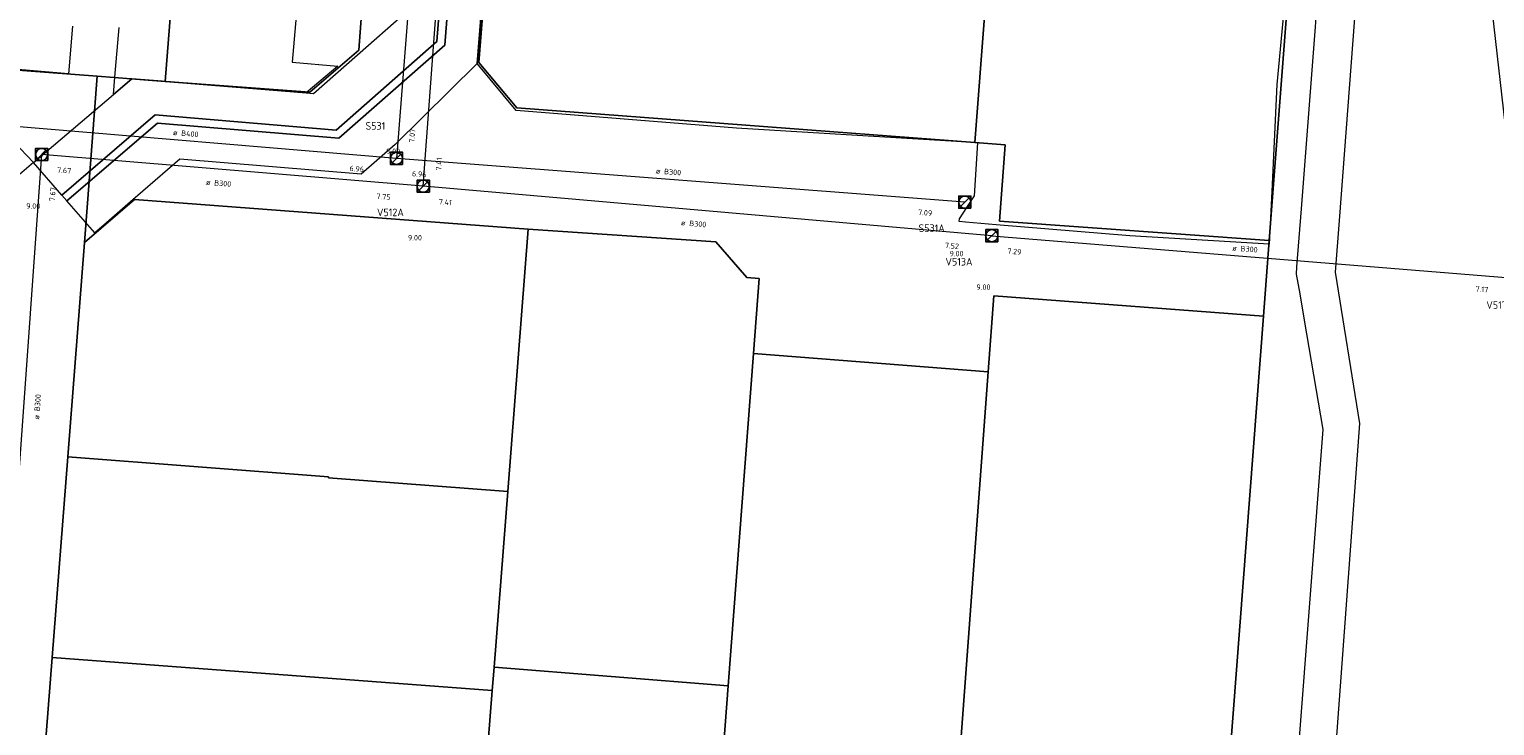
# Model space of a CAD drawing. Header units: metres. Extents: x 163628 to 167855, y 402678 to 405435.
# Tile 331 of 656: x 166848 to 166944, y 404324 to 404369. Entities that reach past the tile are written whole.
import ezdxf

# ---------------------------------------------------------------- set-up
doc = ezdxf.new("R2010")
doc.units = ezdxf.units.M
doc.layers.get('0').update_dxf_attribs({"lineweight": 25})
for name, color, linetype, lineweight in [('X-CA190022.004-UO-BGT_Ondergrond$0$GE_314_WGDRijbaanLokaleweg_Vlak_GEM', 253, 'Continuous', 9), ('X-CA190022.004-UO-BGT_Ondergrond$0$GE_316_WGDFietspad_Vlak_GEM', 253, 'Continuous', 9), ('X-CA190022.004-UO-BGT_Ondergrond$0$GE_317_WGDVoetpad_Vlak_GEM', 253, 'Continuous', 9), ('X-CA190022.004-UO-BGT_Ondergrond$0$GE_401_OTDErf_Vlak_GEM', 253, 'Continuous', 9), ('X-CA190022.004-UO-KAD_Percelen$0$B-WE-KG-GRENS_PERCEEL-GV', 150, 'Continuous', 9), ('X-CA190022.004-UO-WHM_Riolering gemeente_NLCS_v0.2$0$B-WE-RI-BOB-T18', 214, 'Continuous', 15), ('X-CA190022.004-UO-WHM_Riolering gemeente_NLCS_v0.2$0$B-WE-RI-DIAMETER-T18', 214, 'Continuous', 15), ('X-CA190022.004-UO-WHM_Riolering gemeente_NLCS_v0.2$0$B-WE-RI-HWA_TRANSPORTLEIDING-G', 214, 'X-CA190022.004-UO-WHM_Riolering gemeente_NLCS_v0.2$0$1-200 HEMELWATER', 15), ('X-CA190022.004-UO-WHM_Riolering gemeente_NLCS_v0.2$0$B-WE-RI-PUT-S', 214, 'Continuous', 15), ('X-CA190022.004-UO-WHM_Riolering gemeente_NLCS_v0.2$0$B-WE-RI-PUTDEKSELHOOGTE-T18', 214, 'Continuous', 15), ('X-CA190022.004-UO-WHM_Riolering gemeente_NLCS_v0.2$0$B-WE-RI-PUTNUMMER-T25', 214, 'Continuous', 15), ('X-CA190022.004-UO-WHM_Riolering gemeente_NLCS_v0.2$0$B-WE-RI-VWA_TRANSPORTLEIDING-G', 214, 'X-CA190022.004-UO-WHM_Riolering gemeente_NLCS_v0.2$0$1-200 VUILWATER', 15)]:
    doc.layers.add(name, color=color, linetype=linetype, lineweight=lineweight)
doc.styles.add('X-CA190022.004-UO-WHM_Riolering gemeente_NLCS_v0.2$0$NLCS-ISO', font='NLCS-ISO.ttf')
doc.styles.add('X-CA190022.004-UO-WHM_Riolering gemeente_NLCS_v0.2$0$NLCS-ISO-M200-T18', font='NLCS-ISO.ttf', dxfattribs={"height": 0.36})
doc.styles.add('X-CA190022.004-UO-WHM_Riolering gemeente_NLCS_v0.2$0$NLCS-ISO-M200-T25', font='NLCS-ISO.ttf', dxfattribs={"height": 0.5})
doc.linetypes.add('X-CA190022.004-UO-WHM_Riolering gemeente_NLCS_v0.2$0$1-200 HEMELWATER', pattern='A,1.5,-0.6,["HWA",X-CA190022.004-UO-WHM_Riolering gemeente_NLCS_v0.2$0$NLCS-ISO,S=0.24,R=0,X=-0.5,Y=-0.12],-0.3', length=2.4)
doc.linetypes.add('X-CA190022.004-UO-WHM_Riolering gemeente_NLCS_v0.2$0$1-200 VUILWATER', pattern='A,1.5,-0.6,["DWA",X-CA190022.004-UO-WHM_Riolering gemeente_NLCS_v0.2$0$NLCS-ISO,S=0.24,R=0,X=-0.5,Y=-0.12],-0.3', length=2.4)

# ---------------------------------------------------------------- blocks, each defined once
blk = doc.blocks.new('X-CA190022.004-UO-WHM_Riolering gemeente_NLCS_v0.2$0$B-SRI-PUT_BETON-SO')
blk.add_line((-1.41, -1.41), (1.41, 1.41))
at = {"lineweight": -3, "flags": 128}
blk.add_lwpolyline([(2, -2), (2, 2), (-2, 2), (-2, -2)], close=True, dxfattribs=at)
at = {"lineweight": -3}
blk.add_circle((0, 0), 2, dxfattribs=at)

msp = doc.modelspace()

# ---------------------------------------------------------------- linework, layer by layer
at = {"layer": 'X-CA190022.004-UO-BGT_Ondergrond$0$GE_314_WGDRijbaanLokaleweg_Vlak_GEM', "flags": 128}
for points in [[(166909.098, 404445.827), (166907.5, 404425.529), (166901.47, 404420.439), (166886.257, 404421.645), (166875.668, 404412.446), (166873.647, 404386.773), (166876.498, 404383.556), (166875.319, 404368.279), (166868.356, 404362.155), (166856.414, 404363.156), (166850.466, 404358.031), (166850.13, 404358.417), (166856.26, 404363.7), (166868.166, 404362.693), (166874.796, 404368.524), (166875.956, 404383.379), (166873.099, 404386.616), (166875.176, 404412.693), (166886.076, 404422.183), (166901.281, 404420.969), (166906.993, 404425.796), (166908.578, 404445.864), (166909.098, 404445.827)], [(166878.84, 404384.22), (166877.45, 404367.07), (166872.05, 404361.75), (166869.81, 404359.8), (166857.89, 404360.79), (166854.641, 404357.968), (166852.888, 404356.445), (166852.293, 404355.928), (166850.466, 404358.031), (166856.414, 404363.156), (166868.356, 404362.155), (166875.319, 404368.279), (166876.498, 404383.556)], [(166875.956, 404383.379), (166874.796, 404368.524), (166868.166, 404362.693), (166856.26, 404363.7), (166850.13, 404358.417), (166848.26, 404360.57), (166853.523, 404365.044), (166854.73, 404366.07), (166856.723, 404365.91), (166866.208, 404365.149), (166866.69, 404365.11), (166869.583, 404367.655), (166872.67, 404370.37)]]:
    msp.add_lwpolyline(points, dxfattribs=at)
at = {"layer": 'X-CA190022.004-UO-BGT_Ondergrond$0$GE_316_WGDFietspad_Vlak_GEM', "flags": 128}
for points in [[(166929.816, 404300.148), (166933.1, 404342.99), (166931.88, 404350.198), (166931.59, 404351.91), (166931.353, 404353.214), (166931.38, 404353.7), (166931.672, 404357.503), (166933.535, 404381.8), (166933.73, 404384.345), (166934.507, 404394.469), (166934.585, 404395.482), (166938.62, 404448.09), (166938.776, 404450.043), (166941.267, 404449.862), (166941.17, 404447.9), (166939.45, 404425.86), (166939.35, 404424.29), (166936.44, 404386.68), (166936.17, 404383.4), (166934.156, 404356.736), (166933.9, 404353.35), (166935.49, 404343.39)], [(166935.49, 404343.39), (166932.365, 404300.786)]]:
    msp.add_lwpolyline(points, dxfattribs=at)
at = {"layer": 'X-CA190022.004-UO-BGT_Ondergrond$0$GE_317_WGDVoetpad_Vlak_GEM', "flags": 128}
msp.add_lwpolyline([(166849.67, 404454.64), (166843.138, 404367.031), (166843.06, 404365.99), (166848.26, 404360.57), (166846.89, 404359.37), (166841.107, 404365.391), (166846.13, 404432.652), (166847.917, 404456.588), (166847.93, 404456.76), (166849.818, 404456.619), (166849.67, 404454.64)], dxfattribs=at)
at = {"layer": 'X-CA190022.004-UO-BGT_Ondergrond$0$GE_401_OTDErf_Vlak_GEM', "flags": 128}
for points in [[(166931.513, 404381.059), (166930.065, 404365.687), (166929.721, 404358.66), (166929.551, 404355.181), (166920.39, 404355.74), (166911.584, 404356.468), (166909.579, 404356.634), (166909.149, 404356.669), (166909.17, 404356.865), (166909.653, 404357.594), (166910.165, 404358.368), (166910.379, 404361.851), (166908.64, 404361.956), (166901.01, 404362.417), (166894.51, 404362.81), (166893.708, 404362.875), (166880.02, 404363.99), (166877.45, 404367.07), (166878.84, 404384.22)], [(166865.922, 404374.493), (166865.282, 404367.166), (166868.294, 404366.903), (166866.208, 404365.149), (166856.723, 404365.91), (166854.73, 404366.07), (166853.523, 404365.044), (166853.619, 404366.166), (166853.621, 404366.166), (166853.898, 404369.44)], [(166850.828, 404369.525), (166850.558, 404366.396), (166843.138, 404367.031)]]:
    msp.add_lwpolyline(points, dxfattribs=at)
at = {"layer": 'X-CA190022.004-UO-KAD_Percelen$0$B-WE-KG-GRENS_PERCEEL-GV', "flags": 128}
for points in [[(166947.54, 404447.35), (166937.14, 404457.64), (166936.542, 404446.499), (166935.435, 404432.056), (166934.215, 404416.13), (166933.169, 404402.481), (166932.232, 404390.251), (166929.562, 404355.423), (166929.181, 404350.447), (166926.275, 404312.523)], [(166870.442, 404378.346), (166869.662, 404367.953), (166866.434, 404365.181), (166856.923, 404365.9), (166852.459, 404366.237), (166851.61, 404355.288), (166854.905, 404358.125), (166880.815, 404356.17), (166893.161, 404355.352), (166895.198, 404352.998), (166895.997, 404352.938), (166895.622, 404347.985), (166911.066, 404346.795), (166911.437, 404351.781), (166929.181, 404350.447), (166929.562, 404355.423), (166911.803, 404356.707), (166912.176, 404361.726), (166910.182, 404361.877), (166880.056, 404364.151), (166877.56, 404367.146), (166878.675, 404381.273)], [(166847.603, 404303.619), (166848.467, 404314.766), (166849.493, 404327.984), (166850.518, 404341.203), (166851.61, 404355.288), (166852.459, 404366.237), (166843.166, 404366.939)]]:
    msp.add_lwpolyline(points, dxfattribs=at)
for points in [[(166910.182, 404361.877), (166912.176, 404361.726), (166911.803, 404356.707), (166929.562, 404355.423), (166932.232, 404390.251), (166907.279, 404392.118), (166906.259, 404379.174), (166911.475, 404378.763)], [(166910.182, 404361.877), (166911.475, 404378.763), (166906.259, 404379.174), (166892.543, 404380.212), (166878.675, 404381.273), (166877.56, 404367.146), (166880.056, 404364.151)], [(166852.459, 404366.237), (166856.923, 404365.9), (166857.465, 404372.857), (166857.948, 404379.247), (166851.55, 404379.742), (166844.158, 404380.295), (166843.166, 404366.939)], [(166857.948, 404379.247), (166857.465, 404372.857), (166856.923, 404365.9), (166866.434, 404365.181), (166869.662, 404367.953), (166870.442, 404378.346), (166864.368, 404378.751)], [(166850.518, 404341.203), (166867.675, 404339.873), (166867.671, 404339.824), (166879.469, 404338.921), (166880.815, 404356.17), (166854.905, 404358.125), (166851.61, 404355.288)], [(166878.567, 404327.348), (166893.964, 404326.125), (166895.622, 404347.985), (166895.997, 404352.938), (166895.198, 404352.998), (166893.161, 404355.352), (166880.815, 404356.17), (166879.469, 404338.921)], [(166908.628, 404313.921), (166926.275, 404312.523), (166929.181, 404350.447), (166911.437, 404351.781), (166911.066, 404346.795)], [(166892.711, 404309.587), (166908.215, 404308.465), (166908.628, 404313.921), (166911.066, 404346.795), (166895.622, 404347.985), (166893.964, 404326.125)], [(166879.469, 404338.921), (166867.671, 404339.824), (166867.675, 404339.873), (166850.518, 404341.203), (166849.493, 404327.984), (166878.448, 404325.826), (166878.567, 404327.348)], [(166877.416, 404312.603), (166878.448, 404325.826), (166849.493, 404327.984), (166848.467, 404314.766)], [(166876.308, 404298.397), (166891.774, 404297.225), (166892.711, 404309.587), (166893.964, 404326.125), (166878.567, 404327.348), (166878.448, 404325.826), (166877.416, 404312.603)]]:
    msp.add_lwpolyline(points, close=True, dxfattribs=at)
at = {"layer": 'X-CA190022.004-UO-WHM_Riolering gemeente_NLCS_v0.2$0$B-WE-RI-HWA_TRANSPORTLEIDING-G'}
for p, q in [((166874.656, 404392.832), (166872.144, 404360.832)), ((166872.144, 404360.832), (166846, 404363.008)), ((166909.536, 404357.952), (166872.144, 404360.832))]:
    msp.add_line(p, q, dxfattribs=at)
at = {"layer": 'X-CA190022.004-UO-WHM_Riolering gemeente_NLCS_v0.2$0$B-WE-RI-VWA_TRANSPORTLEIDING-G'}
for p, q in [((166939.488, 404412.64), (166946.208, 404352.896)), ((166873.904, 404359.008), (166876.256, 404391.136)), ((166848.8, 404361.088), (166846.544, 404329.696)), ((166873.904, 404359.008), (166848.8, 404361.088)), ((166911.312, 404355.744), (166873.904, 404359.008)), ((166911.312, 404355.744), (166946.208, 404352.896))]:
    msp.add_line(p, q, dxfattribs=at)

# ---------------------------------------------------------------- block references
at = {"layer": 'X-CA190022.004-UO-WHM_Riolering gemeente_NLCS_v0.2$0$B-WE-RI-PUT-S', "xscale": 0.2, "yscale": 0.2, "zscale": 0.2}
for p in [(166848.8, 404361.088), (166872.144, 404360.832), (166873.904, 404359.008), (166909.536, 404357.952), (166911.312, 404355.744)]:
    msp.add_blockref('X-CA190022.004-UO-WHM_Riolering gemeente_NLCS_v0.2$0$B-SRI-PUT_BETON-SO', p, dxfattribs=at)

# ---------------------------------------------------------------- texts
at = {"layer": 'X-CA190022.004-UO-WHM_Riolering gemeente_NLCS_v0.2$0$B-WE-RI-BOB-T18', "style": 'X-CA190022.004-UO-WHM_Riolering gemeente_NLCS_v0.2$0$NLCS-ISO-M200-T18'}
for s, rotation, p in [('7.07', 85.5064, (166873.322, 404361.851)), ('7.41', 85.8259, (166875.087, 404360.017)), ('7.67', 355.2425, (166849.805, 404359.903)), ('6.96', 355.2767, (166869.041, 404360.007)), ('6.96', 355.597, (166873.153, 404359.659)), ('7.67', 85.8733, (166849.662, 404358)), ('7.75', 355.2425, (166870.81, 404358.168)), ('7.41', 355.0341, (166874.911, 404357.809)), ('7.09', 355.597, (166906.446, 404357.117)), ('7.52', 355.0341, (166908.208, 404354.937)), ('7.29', 355.3319, (166912.317, 404354.565)), ('7.17', 355.3319, (166943.112, 404352.07))]:
    msp.add_text(s, height=0.36, rotation=rotation, dxfattribs=at).set_placement(p)
at = {"layer": 'X-CA190022.004-UO-WHM_Riolering gemeente_NLCS_v0.2$0$B-WE-RI-DIAMETER-T18', "style": 'X-CA190022.004-UO-WHM_Riolering gemeente_NLCS_v0.2$0$NLCS-ISO-M200-T18'}
for s, rotation, p in [('ø B400', 355.2767, (166857.421, 404362.365)), ('ø B300', 355.597, (166889.188, 404359.839)), ('ø B300', 355.2425, (166859.59, 404359.095)), ('ø B300', 355.0341, (166890.842, 404356.435)), ('ø B300', 355.3319, (166927.111, 404354.771)), ('ø B300', 85.8733, (166848.638, 404343.641))]:
    msp.add_text(s, height=0.36, rotation=rotation, dxfattribs=at).set_placement(p)
at = {"layer": 'X-CA190022.004-UO-WHM_Riolering gemeente_NLCS_v0.2$0$B-WE-RI-PUTDEKSELHOOGTE-T18', "style": 'X-CA190022.004-UO-WHM_Riolering gemeente_NLCS_v0.2$0$NLCS-ISO-M200-T18'}
for p in [(166871.464, 404361.119), (166847.787, 404357.52), (166872.897, 404355.43), (166908.527, 404354.39), (166910.297, 404352.18)]:
    msp.add_text('9.00', height=0.36, dxfattribs=at).set_placement(p)
at = {"layer": 'X-CA190022.004-UO-WHM_Riolering gemeente_NLCS_v0.2$0$B-WE-RI-PUTNUMMER-T25', "style": 'X-CA190022.004-UO-WHM_Riolering gemeente_NLCS_v0.2$0$NLCS-ISO-M200-T25'}
for s, p in [('S531', (166870.104, 404362.72)), ('V512A', (166870.857, 404357.03)), ('S531A', (166906.487, 404355.99)), ('V513A', (166908.257, 404353.78)), ('V517', (166943.837, 404350.93))]:
    msp.add_text(s, height=0.5, dxfattribs=at).set_placement(p)

doc.saveas('drawing.dxf')
